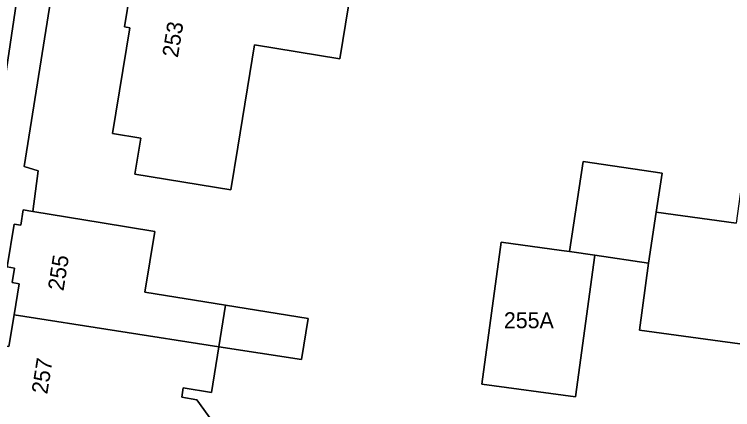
# Model space of a CAD drawing. Extents: x 161483 to 162250, y 379484 to 380833.
# Drawn here: x 161707.73 to 161752.71, y 380783.73 to 380808.48 of the extents above; entities that cross this region are included whole.
import ezdxf

# ---------------------------------------------------------------- set-up
doc = ezdxf.new("R2010")
doc.units = 0
for name, color, linetype in [('IMGEO_Erf', 7, 'Continuous'), ('IMGEO_Fietspad_open', 7, 'Continuous'), ('IMGEO_Pand', 7, 'Continuous'), ('IMGEO_Pand_nummerreeks', 7, 'Continuous'), ('IMGEO_Voetpad_open', 7, 'Continuous')]:
    doc.layers.add(name, color=color, linetype=linetype)

msp = doc.modelspace()

# ---------------------------------------------------------------- linework, layer by layer
at = {"layer": 'IMGEO_Erf'}
for points in [[(161802.298, 380806.133), (161751.41, 380814.705), (161747.488, 380815.262), (161733.616, 380817.357), (161711.799, 380820.724), (161708.35, 380798.946), (161709.213, 380798.69), (161708.876, 380796.137), (161713.223, 380795.43), (161716.518, 380794.894), (161715.901, 380791.097), (161720.956, 380790.275), (161726.118, 380789.436), (161725.7, 380786.865), (161720.532, 380787.67), (161720.068, 380784.817), (161718.305, 380785.103), (161718.209, 380784.511), (161719.16, 380784.357), (161720.41, 380782.623)], [(161755.337, 380787.556), (161751.921, 380788.024), (161746.871, 380788.716), (161747.445, 380792.911), (161744.088, 380793.412), (161742.878, 380784.529), (161736.995, 380785.33), (161738.204, 380794.213), (161742.001, 380793.696), (161742.497, 380793.629), (161743.346, 380799.272), (161748.29, 380798.528), (161747.924, 380796.097), (161752.932, 380795.412)]]:
    msp.add_lwpolyline(points, dxfattribs=at)
msp.add_lwpolyline([(161729.388, 380813.507), (161728.118, 380805.698), (161722.758, 380806.57), (161721.717, 380800.168), (161721.282, 380797.492), (161715.281, 380798.469), (161715.648, 380800.726), (161713.874, 380801.015), (161714.952, 380807.645), (161714.62, 380807.699), (161715.682, 380814.23), (161717.604, 380813.918), (161717.727, 380814.671), (161718.292, 380814.579), (161718.177, 380813.871), (161725.171, 380812.733), (161725.95, 380817.525), (161733.569, 380816.286), (161733.021, 380812.916)], close=True, dxfattribs=at)
at = {"layer": 'IMGEO_Fietspad_open'}
msp.add_lwpolyline([(161706.37, 380799.426), (161708.16, 380811.246), (161709.533, 380819.684)], dxfattribs=at)
msp.add_lwpolyline([(161706.37, 380799.426), (161708.16, 380811.246), (161709.319, 380818.367), (161705.458, 380818.834), (161704.994, 380816.106), (161704.279, 380811.962), (161703.816, 380808.831), (161702.74, 380801.594), (161702.513, 380800.064), (161701.888, 380796.035), (161701.03, 380790.424), (161701.04, 380786.102), (161701.042, 380785.167), (161700.866, 380780.075), (161703.875, 380779.686), (161704.009, 380780.896), (161704.125, 380783.519), (161704.217, 380785.06), (161704.73, 380788.463)], close=True, dxfattribs=at)
at = {"layer": 'IMGEO_Pand'}
for points in [[(161729.388, 380813.507), (161733.021, 380812.916), (161733.569, 380816.286), (161725.95, 380817.525), (161725.171, 380812.733), (161718.177, 380813.871), (161718.292, 380814.579), (161717.727, 380814.671), (161717.604, 380813.918), (161715.682, 380814.23), (161714.62, 380807.699), (161714.952, 380807.645), (161713.874, 380801.015), (161715.648, 380800.726), (161715.281, 380798.469), (161721.282, 380797.492), (161721.717, 380800.168), (161722.758, 380806.57), (161728.118, 380805.698)], [(161760.82, 380803.086), (161756.651, 380803.657), (161756.837, 380805.017), (161754.295, 380805.365), (161753.615, 380800.397), (161752.932, 380795.412), (161747.924, 380796.097), (161747.445, 380792.911), (161746.871, 380788.716), (161751.921, 380788.024), (161755.337, 380787.556), (161755.646, 380789.811), (161758.944, 380789.36)], [(161748.29, 380798.528), (161743.346, 380799.272), (161742.497, 380793.629), (161744.088, 380793.412), (161747.445, 380792.911), (161747.924, 380796.097)], [(161707.711, 380789.666), (161720.532, 380787.67), (161720.871, 380789.753), (161720.956, 380790.275), (161715.901, 380791.097), (161716.518, 380794.894), (161713.223, 380795.43), (161708.876, 380796.137), (161708.287, 380796.233), (161708.133, 380795.282), (161707.71, 380795.35), (161707.275, 380792.676), (161707.737, 380792.601), (161707.589, 380791.687), (161708.028, 380791.616)], [(161744.088, 380793.412), (161742.497, 380793.629), (161742.001, 380793.696), (161738.204, 380794.213), (161736.995, 380785.33), (161742.878, 380784.529)], [(161720.956, 380790.275), (161720.871, 380789.753), (161720.532, 380787.67), (161725.7, 380786.865), (161726.118, 380789.436)]]:
    msp.add_lwpolyline(points, close=True, dxfattribs=at)
msp.add_lwpolyline([(161720.41, 380782.623), (161719.16, 380784.357), (161718.209, 380784.511), (161718.305, 380785.103), (161720.068, 380784.817), (161720.532, 380787.67), (161707.711, 380789.666), (161707.389, 380787.685), (161706.972, 380787.753), (161706.823, 380786.835), (161706.346, 380786.913), (161705.905, 380784.205), (161706.385, 380784.127), (161706.252, 380783.307)], dxfattribs=at)
at = {"layer": 'IMGEO_Voetpad_open'}
for points in [[(161706.252, 380783.307), (161706.385, 380784.127), (161705.905, 380784.205), (161706.346, 380786.913), (161706.823, 380786.835), (161706.972, 380787.753), (161707.389, 380787.685), (161707.711, 380789.666), (161708.028, 380791.616), (161707.589, 380791.687), (161707.737, 380792.601), (161707.275, 380792.676), (161707.71, 380795.35), (161708.133, 380795.282), (161708.287, 380796.233), (161708.876, 380796.137), (161709.213, 380798.69), (161708.35, 380798.946), (161711.799, 380820.724), (161710.094, 380821.009)], [(161709.533, 380819.684), (161709.319, 380818.367), (161708.16, 380811.246), (161706.37, 380799.426), (161704.73, 380788.463), (161704.217, 380785.06), (161704.125, 380783.519), (161704.009, 380780.896), (161703.875, 380779.686), (161699.329, 380750), (161689.012, 380682.623), (161688.431, 380679.12), (161687.762, 380674.682), (161688.805, 380674.508), (161687.739, 380667.669), (161686.757, 380667.858)]]:
    msp.add_lwpolyline(points, dxfattribs=at)

# ---------------------------------------------------------------- texts
at = {"layer": 'IMGEO_Pand_nummerreeks'}
for s, rotation, p in [('253', 80.7641, (161717.964, 380805.731)), ('255', 81.0531, (161710.804, 380791.13)), ('257', 81.0531, (161709.786, 380784.667))]:
    msp.add_text(s, height=1, rotation=rotation, dxfattribs=at).set_placement(p)
msp.add_text('255A', height=1, dxfattribs=at).set_placement((161738.387, 380788.83))

doc.saveas('drawing.dxf')
